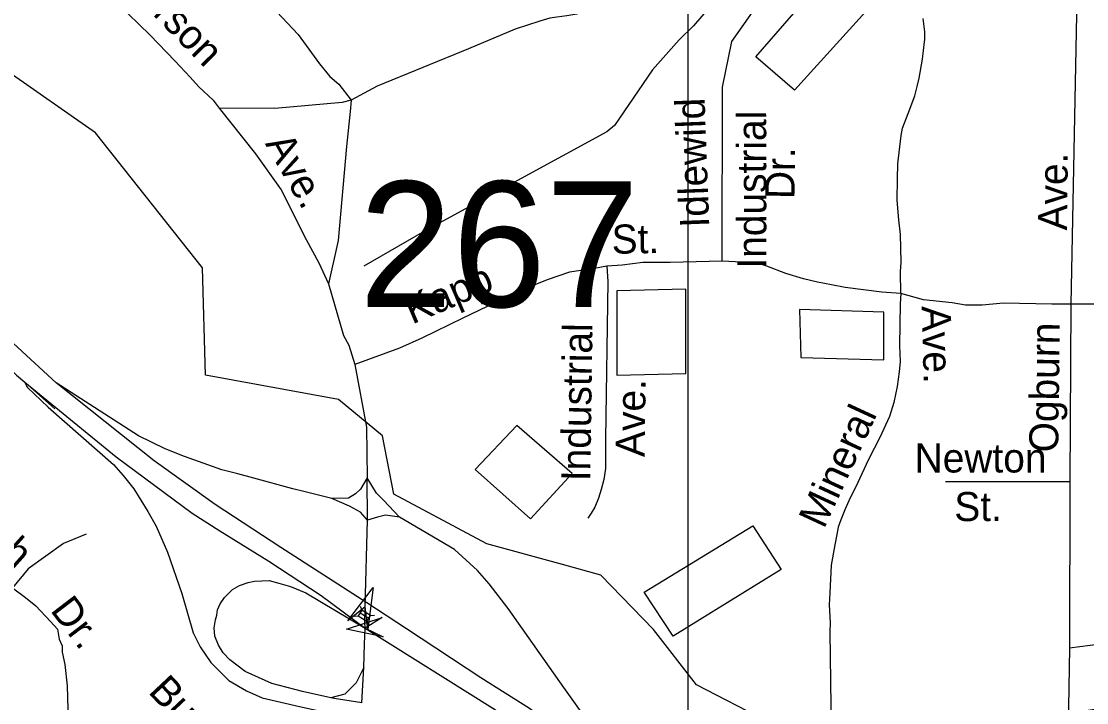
# Model space of a CAD drawing. Extents: x 1547597 to 1699558, y 810033 to 920809.
# Drawn here: x 1631548 to 1635027, y 874812 to 877036 of the extents above; entities that cross this region are included whole.
import ezdxf

# ---------------------------------------------------------------- set-up
doc = ezdxf.new("R2010")
doc.units = 0
for name, color, linetype in [('Exist Cultural Warehouse Building Footprint', 7, 'Continuous'), ('Exist Hydrographic Creek Single Shore', 7, 'Continuous'), ('Exist Hydrographic Misc Water Feature', 7, 'Continuous'), ('Exist Road Non-System Type 51', 7, 'Continuous'), ('Exist Road Non-System Type 51 Label', 7, 'Continuous'), ('Exist Road Primary Interstate Structure Standard Bridge CELL', 7, 'Continuous'), ('Exist Road Primary US Divided Attributed', 7, 'Continuous'), ('Exist Road Primary US Ramp 1 Lane  Attributed', 7, 'Continuous'), ('Exist Road Secondary Structure Standard Bridge Attributed CELL', 7, 'Continuous'), ('Exist Road Secondary Structure Standard Bridge Number Label', 7, 'Continuous'), ('Map Preparation Inset Cut Line', 7, 'Continuous')]:
    doc.layers.add(name, color=color, linetype=linetype)

msp = doc.modelspace()

# ---------------------------------------------------------------- linework, layer by layer
at = {"layer": 'Exist Cultural Warehouse Building Footprint'}
for points in [[(1633946.8, 876919.9), (1634195, 877206.5), (1634326.4, 877091.4), (1634072.4, 876811.5)], [(1633492.3, 876156.7), (1633492.1, 875881.3), (1633718.2, 875886.7), (1633718.4, 876162.2)], [(1634093.5, 875939.4), (1634364.5, 875931.1), (1634364.5, 876087.3), (1634089.4, 876095.5)], [(1633210.8, 875412.5), (1633346.3, 875560.5), (1633165.6, 875716.6), (1633030.1, 875572.8)], [(1633582, 875172.5), (1633936.6, 875389.6), (1634029.5, 875246.5), (1633676.4, 875028.7)]]:
    msp.add_lwpolyline(points, close=True, dxfattribs=at)
at = {"layer": 'Exist Hydrographic Creek Single Shore'}
msp.add_lwpolyline([(1637555, 875663), (1637345.9, 875598.3), (1636992, 875260.8), (1636477.9, 874847.7), (1636209.1, 874752.9), (1635820.1, 874785.2), (1635059.9, 874791.2), (1634445.8, 874694.9), (1633984.9, 874751.1), (1633752.9, 874870.8), (1633612.9, 875050.4), (1633439.9, 875228), (1633314.9, 875263.3), (1633067.7, 875330.3), (1632764.1, 875492.4), (1632727, 875683.3), (1632583.3, 875802.3), (1632149.7, 875881.7), (1632139.8, 876231.3), (1631789.5, 876672.4), (1631497.3, 876877.1), (1631309.4, 877090.2), (1631142.9, 877286.8), (1631006.9, 877496.4)], dxfattribs=at)
at = {"layer": 'Exist Hydrographic Misc Water Feature'}
for points in [[(1633818.6, 877110.1), (1633743.3, 877021.5), (1633696.6, 876976.3), (1633609, 876877.8), (1633484.9, 876696)], [(1633484.9, 876696), (1633459.7, 876675.5), (1632864.8, 876351.2), (1632666.4, 876237.5)]]:
    msp.add_lwpolyline(points, dxfattribs=at)
at = {"layer": 'Exist Road Non-System Type 51'}
for p, q in [((1635016.3, 878191.5), (1634975.8, 876113.1)), ((1634975.8, 876113.1), (1634971.9, 875533.3)), ((1635669.7, 876115.3), (1634975.8, 876113.1)), ((1634971.9, 875533.3), (1634566.1, 875533.2)), ((1634971.9, 875533.3), (1634970.5, 874989.6)), ((1635647.8, 875079.1), (1634970.5, 874989.6)), ((1634970.5, 874989.6), (1634956.4, 874078.3))]:
    msp.add_line(p, q, dxfattribs=at)
for points in [[(1634222.8, 877311.2), (1634071.4, 877411.6), (1634003.9, 877450.8), (1633958.1, 877471.3), (1633924.1, 877476.1), (1633831, 877458.6), (1633650.9, 877307.2), (1633410, 877092.7), (1633383.1, 877072.1), (1633361.5, 877059.5), (1633329.3, 877054), (1633297.2, 877050.4), (1633273.4, 877046.9), (1633241.1, 877037.3), (1633160.8, 877010.4), (1633008, 876946.6), (1632710.3, 876825), (1632625, 876779.1)], [(1632851.1, 877443.5), (1632743.5, 877428.1), (1632647.4, 877406.9), (1632580.2, 877383.9), (1632522.5, 877366.6), (1632457.2, 877337.7), (1632418.8, 877320.4), (1632403.4, 877308.9), (1632397.7, 877282), (1632390, 877257), (1632384.2, 877228.1), (1632366.9, 877178.2), (1632347.7, 877116.6), (1632349.6, 877105.1), (1632365, 877085.9), (1632451.5, 876993.4), (1632521.6, 876897.3), (1632554.8, 876856.7), (1632584.4, 876830.8), (1632625, 876779.1)], [(1631576.7, 877397.3), (1631862, 877094.3), (1631967.8, 876992.2), (1632049.9, 876906.3), (1632099.3, 876854.4), (1632127.2, 876822.4), (1632174.1, 876779.3), (1632194.2, 876753.3)], [(1633836.8, 876253.5), (1633837.4, 876821.3), (1633868.3, 876970.4), (1633956.2, 877095.3), (1634075, 877211.8), (1634222.8, 877311.2)], [(1634420.5, 876148), (1634419, 876218.3), (1634421.4, 876250.3), (1634418.6, 876340.4), (1634413.4, 876388.3), (1634408.3, 876452.5), (1634409.3, 876522.3), (1634410.3, 876571.3), (1634416.8, 876626.2), (1634421.4, 876664.1), (1634425.7, 876688.1), (1634444.3, 876735.9), (1634465.3, 876793.5), (1634473.7, 876823.4), (1634480.1, 876851.2), (1634490.9, 876913.1), (1634497.7, 876969), (1634499, 876977.3), (1634498.9, 877001.7), (1634492.8, 877045.1)], [(1632625, 876779.1), (1632595.5, 876771.7), (1632375.5, 876751.3), (1632194.2, 876753.3)], [(1632625, 876779.1), (1632621.3, 876742.2), (1632610.2, 876627.6), (1632582.7, 876321.3), (1632550.8, 876179.3)], [(1632194.2, 876753.3), (1632312.5, 876603.6), (1632396.5, 876486.3), (1632478.5, 876324), (1632519.5, 876247.7), (1632550.8, 876179.3)], [(1633836.8, 876253.5), (1633666.5, 876249.4), (1633577.3, 876249.4), (1633510.1, 876240.5), (1633459.8, 876237.3)], [(1634420.5, 876148), (1634358, 876152.1), (1634238.2, 876167.8), (1634193.5, 876176.4), (1634147.6, 876185.1), (1634101.8, 876195.7), (1634044.1, 876212.6), (1633982.4, 876237.5), (1633962.5, 876243.7), (1633930.6, 876248.2), (1633900.6, 876250.6), (1633836.8, 876253.5)], [(1633459.8, 876237.3), (1633419.3, 876229.2), (1633338.2, 876217), (1633265.2, 876192.7), (1633176, 876156.2), (1632989.6, 876066.9), (1632855.8, 876002), (1632782.9, 875969.6), (1632636.5, 875916.5)], [(1633459.8, 876237.3), (1633463.4, 876187.2), (1633455.9, 875673.4), (1633455.5, 875576.4), (1633450.4, 875540.1), (1633441.9, 875507.8), (1633432.8, 875479.6), (1633420.8, 875450), (1633408.4, 875430.3), (1633398.2, 875414.5)], [(1632550.8, 876179.3), (1632599.7, 876011.2), (1632617, 875979.1), (1632636.5, 875916.5)], [(1634420.5, 876148), (1634418, 876114.1), (1634416, 875978.2), (1634417.4, 875926.2), (1634414.8, 875891.6), (1634408.1, 875844.3), (1634397.4, 875792.5), (1634382.7, 875746.8), (1634351.7, 875677.2), (1634314.8, 875605.7), (1634293.2, 875559.5), (1634273.3, 875516.5), (1634255, 875480.6), (1634237, 875441.8), (1634223.9, 875409.2), (1634215.8, 875384.6), (1634211.2, 875361.4), (1634204.7, 875327.6), (1634192.7, 875260.6), (1634187.9, 875170.8), (1634185.9, 875131.8), (1634189.1, 875073.7), (1634188.6, 875041.7), (1634201.1, 874078.3)], [(1634975.8, 876113.1), (1634913.4, 876112.6), (1634754.9, 876115.8), (1634685.5, 876110), (1634630.9, 876109.7), (1634587.9, 876117.8), (1634494.1, 876127.6), (1634420.5, 876148)], [(1632636.5, 875916.5), (1632675.6, 875711.2), (1632677, 875545.6)], [(1632678.4, 875408.1), (1632677, 875545.6)], [(1632670.8, 875125.1), (1632678.4, 875408.1)], [(1631759.2, 875362.5), (1631685.8, 875331.5), (1631570.1, 875249.5), (1631519.3, 875187.4)], [(1631519.3, 875187.4), (1631561.2, 875155.8), (1631595.3, 875127.8), (1631643.4, 875077.2), (1631666, 875051.7), (1631671.1, 875019.6), (1631681.1, 874997.6), (1631681.4, 874976.5), (1631689.4, 874936.5), (1631697.2, 874866.7), (1631701.2, 874752.5), (1631705.1, 874558.5), (1631706.9, 874322.6), (1631707.3, 874274.5)], [(1632671.1, 875055.3), (1632669.3, 875074.5), (1632670.8, 875125.1)], [(1632666.7, 874927), (1632668.7, 875003.5), (1632671.1, 875055.3)], [(1632660, 874812), (1632666.7, 874927)]]:
    msp.add_lwpolyline(points, dxfattribs=at)
at = {"layer": 'Exist Road Primary Interstate Structure Standard Bridge CELL'}
for p, q in [((1632654.1, 875105.1), (1632682.5, 875087.7)), ((1632654.8, 875126.7), (1632659.9, 875114.5)), ((1632635.2, 875094.7), (1632648.3, 875095.6)), ((1632676.8, 875078.4), (1632681.9, 875066.3)), ((1632688.2, 875097.1), (1632701.4, 875098))]:
    msp.add_line(p, q, dxfattribs=at)
msp.add_lwpolyline([(1632648.3, 875095.6), (1632676.7, 875078.3), (1632688.2, 875097.1), (1632659.9, 875114.5)], close=True, dxfattribs=at)
at = {"layer": 'Exist Road Primary US Divided Attributed'}
for points in [[(1631661.5, 875855.9), (1631522.4, 875984.4), (1631402.4, 876093.4), (1631283.9, 876208.8), (1631181.7, 876315.8), (1630966.9, 876552.4), (1630799.7, 876767.7), (1630717.6, 876881), (1630578.9, 877082.3), (1630382.6, 877406.9), (1630229.2, 877672.8), (1630128.8, 877846.3)], [(1630098.6, 877772.1), (1630225, 877560), (1630385.2, 877272.4), (1630537, 877036.2), (1630657.9, 876854.4), (1630772.1, 876704.3), (1630936.6, 876491.7), (1631033.3, 876387.6), (1631196.3, 876210.4), (1631532.2, 875881.1), (1631559.5, 875858)], [(1631559.5, 875858), (1631857.8, 875614.2), (1632105.6, 875431.1), (1632196, 875373), (1632355.7, 875273.9), (1632526.9, 875161.7), (1632671.1, 875055.3)], [(1632675.8, 875137.5), (1632395, 875318.4), (1632180.3, 875459.5), (1631981.6, 875601.1), (1631661.5, 875855.9)], [(1633795.1, 874170), (1633701.7, 874311.7), (1633671.3, 874353.1), (1633610, 874424.5), (1633526.2, 874524.8), (1633419.7, 874624.5), (1633345.6, 874686.7), (1633302.9, 874722.8), (1633207.5, 874793), (1633048.4, 874893.1), (1632806.1, 875053.1), (1632675.8, 875137.5)], [(1632671.1, 875055.3), (1633087.9, 874794.6), (1633197.5, 874722.3), (1633286.1, 874655), (1633366.8, 874590.1), (1633458.1, 874504), (1633573.2, 874380.4), (1633629.8, 874309.6), (1633678.6, 874242), (1633759.4, 874111.9), (1633807.1, 874021.2), (1633839.1, 873956.2), (1633875.8, 873871.2), (1633896, 873817.4), (1633927.7, 873728.6), (1633962, 873604.9), (1633982.2, 873501.6), (1633990.8, 873433.6), (1634005.3, 873345.8), (1634009.3, 873260.2), (1634011.9, 873068.1), (1634010.6, 872693.4), (1634007.6, 872512.9)]]:
    msp.add_lwpolyline(points, dxfattribs=at)
at = {"layer": 'Exist Road Primary US Ramp 1 Lane  Attributed'}
for points in [[(1631657.2, 875771.5), (1631559.5, 875858), (1631566.8, 875842.3), (1631635, 875777.2), (1631848.9, 875589.5), (1631880.4, 875553.4), (1631915, 875510.4), (1631960.5, 875436.2), (1631988.2, 875388.5), (1632025.6, 875303.7), (1632072, 875168.9), (1632108.6, 875040.3), (1632132.3, 874994), (1632167.1, 874943.5), (1632226, 874884.5), (1632283.5, 874850.4), (1632334.7, 874828.4), (1632455.8, 874799.5), (1632600.5, 874768.3), (1632657.8, 874757.4)], [(1632561.8, 875478.2), (1632470.6, 875501.6), (1632434.6, 875510.1), (1632306.9, 875545.2), (1632255, 875558.8), (1632203.1, 875572.4), (1632080.7, 875615.7), (1632017.7, 875640.4), (1631930, 875683.7), (1631661.5, 875855.9)], [(1632677, 875545.6), (1632655.2, 875509), (1632639.4, 875494), (1632616.1, 875479.7), (1632561.8, 875478.2)], [(1632783.1, 875417.2), (1632730.2, 875473.2), (1632707.4, 875496), (1632677, 875545.6)], [(1632678.4, 875408.1), (1632655.2, 875434.1), (1632619.4, 875453.6), (1632561.8, 875478.2)], [(1632783.1, 875417.2), (1632736.7, 875424.2), (1632710.6, 875417.7), (1632678.4, 875408.1)], [(1633795.1, 874170), (1633692.2, 874350.5), (1633488.5, 874626.3), (1633408.5, 874736.6), (1633319.4, 874862.1), (1633138.1, 875119), (1633075.2, 875200.1), (1633037.7, 875243), (1632962.8, 875312.6), (1632783.1, 875417.2)], [(1632558.7, 874827.9), (1632466.1, 874848.5), (1632366, 874874.2), (1632278.9, 874913.6), (1632228.5, 874952.4), (1632207.5, 874974.5), (1632191.3, 875000.2), (1632180, 875028.8), (1632177.4, 875056.3), (1632181.6, 875082), (1632185.8, 875097.5), (1632188.9, 875115), (1632197.3, 875134.9), (1632211.5, 875155.4), (1632237.7, 875181.1), (1632260.1, 875194.9), (1632288.6, 875204.1), (1632308.8, 875209.1), (1632357.2, 875210.4), (1632388.7, 875202.6), (1632426.5, 875191), (1632476.8, 875171.1), (1632671.1, 875055.3)], [(1632666.7, 874927), (1632641.8, 874877), (1632604.3, 874839.6), (1632558.7, 874827.9)], [(1632660, 874812), (1632569, 874825.6), (1632558.7, 874827.9)]]:
    msp.add_lwpolyline(points, dxfattribs=at)
at = {"layer": 'Exist Road Secondary Structure Standard Bridge Attributed CELL'}
for points in [[(1632613.6, 875079.6), (1632697, 875188.5), (1632679.3, 875052.5), (1632670.8, 875125.1)], [(1632729.6, 875027), (1632610.2, 875051.8), (1632726, 875090), (1632671.1, 875055.3)]]:
    msp.add_lwpolyline(points, close=True, dxfattribs=at)
at = {"layer": 'Map Preparation Inset Cut Line'}
for points in [[(1633724, 874749.3), (1571208, 874749.3), (1571208, 917817.4), (1633724, 917817.4)], [(1633724, 874749.3), (1696240.1, 874749.3), (1696240.1, 917817.4), (1633724, 917817.4)]]:
    msp.add_lwpolyline(points, close=True, dxfattribs=at)

# ---------------------------------------------------------------- texts
at = {"layer": 'Exist Road Non-System Type 51 Label'}
for s, rotation, p in [('Patterson', 314.3687, (1631767.4, 877270.7)), ('Idlewild', 92.1545, (1633794.8, 876364.7)), ('Industrial', 90.0662, (1633980.9, 876229)), ('Ave.', 299.8084, (1632342.6, 876637)), ('Dr.', 89.2174, (1634072.6, 876455.6)), ('Ave.', 89.4759, (1634963.2, 876353.3)), ('St.', 0.9025, (1633476.4, 876277.4)), ('Kapp', 23.0535, (1632823.9, 876046.1)), ('Ave.', 271.4802, (1634488.3, 876106.4)), ('Industrial', 89.1695, (1633405.7, 875534.5)), ('Ogburn', 89.2919, (1634934.1, 875628.7)), ('Ave.', 89.1695, (1633583.4, 875613.6)), ('Mineral', 65.193, (1634169.2, 875376.6)), ('Newton', 0.0213, (1634465.2, 875563.3)), ('Alspaugh', 318.2411, (1631135.2, 875597.4)), ('St.', 0.0213, (1634594.8, 875404.8)), ('Dr.', 307.3831, (1631640, 875113.4)), ('Burnham', 313.2774, (1631959.5, 874846))]:
    msp.add_text(s, height=95, rotation=rotation, dxfattribs=at).set_placement(p)
at = {"layer": 'Exist Road Secondary Structure Standard Bridge Number Label'}
msp.add_text('267', height=410.1, dxfattribs=at).set_placement((1632650.8, 876104))

doc.saveas('drawing.dxf')
